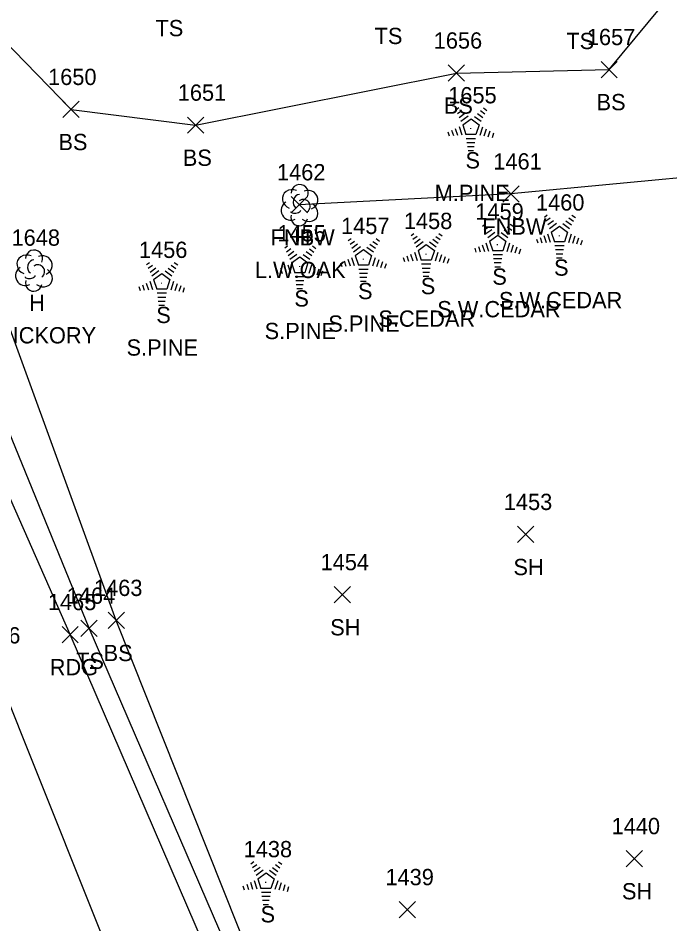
# Model space of a CAD drawing. Extents: x 1472233 to 1475777, y 540726 to 543442.
# Drawn here: x 1475192.5 to 1475272.5, y 542926.2 to 543037.4 of the extents above; entities that cross this region are included whole.
import ezdxf

# ---------------------------------------------------------------- set-up
doc = ezdxf.new("R2010")
doc.units = 0
for name, color, linetype in [('L_A', 7, 'Continuous'), ('L_C', 7, 'Continuous'), ('L_I', 7, 'Continuous'), ('L_TIC', 7, 'Continuous'), ('LELB', 7, 'Continuous'), ('LFNC', 7, 'Continuous'), ('LTC', 7, 'Continuous'), ('LTD', 7, 'Continuous'), ('P_A', 7, 'Continuous'), ('P_I', 7, 'Continuous'), ('P_TIC', 7, 'Continuous'), ('PEU', 7, 'Continuous'), ('PRC', 7, 'Continuous')]:
    doc.layers.add(name, color=color, linetype=linetype)

msp = doc.modelspace()

# ---------------------------------------------------------------- linework, layer by layer
at = {"layer": 'L_TIC'}
for points in [[(1475245.33, 543029.69), (1475247.33, 543031.69)], [(1475247.33, 543029.69), (1475245.33, 543031.69)], [(1475264.09, 543030.12), (1475266.09, 543032.12)], [(1475266.09, 543030.12), (1475264.09, 543032.12)], [(1475198, 543025.22), (1475200, 543027.22)], [(1475200, 543025.22), (1475198, 543027.22)], [(1475213.28, 543023.29), (1475215.28, 543025.29)], [(1475215.28, 543023.29), (1475213.28, 543025.29)], [(1475252.03, 543014.84), (1475254.03, 543016.84)], [(1475254.03, 543014.84), (1475252.03, 543016.84)], [(1475226.03, 543013.51), (1475228.03, 543015.51)], [(1475228.03, 543013.51), (1475226.03, 543015.51)], [(1475253.84, 542973.02), (1475255.84, 542975.02)], [(1475255.84, 542973.02), (1475253.84, 542975.02)], [(1475231.33, 542965.62), (1475233.33, 542967.62)], [(1475233.33, 542965.62), (1475231.33, 542967.62)], [(1475200.2, 542961.5), (1475202.2, 542963.5)], [(1475202.2, 542961.5), (1475200.2, 542963.5)], [(1475203.55, 542962.46), (1475205.55, 542964.46)], [(1475205.55, 542962.46), (1475203.55, 542964.46)], [(1475267.17, 542933.2), (1475269.17, 542935.2)], [(1475269.17, 542933.2), (1475267.17, 542935.2)], [(1475239.31, 542926.94), (1475241.31, 542928.94)], [(1475241.31, 542926.94), (1475239.31, 542928.94)]]:
    msp.add_lwpolyline(points, dxfattribs=at)
at = {"layer": 'LELB'}
for points in [[(1475357.79, 542598.07), (1475337.62, 542645.37), (1475320.89, 542687.95), (1475305.38, 542735.27), (1475286.48, 542775.3), (1475263.86, 542825.53), (1475247.78, 542864.98), (1475221.45, 542921), (1475204.55, 542963.46), (1475185.95, 543014.43), (1475167.08, 543062.79), (1475146.02, 543122.64), (1475125.78, 543159.9), (1475115.12, 543181.67), (1475104, 543206.85), (1475117.79, 543217.06), (1475138.26, 543230.93), (1475159.43, 543247.18), (1475205.28, 543252.38), (1475241.74, 543258.24), (1475252.93, 543261.2)], [(1475190.59, 543034.86), (1475199, 543026.22), (1475214.28, 543024.29), (1475246.33, 543030.69), (1475265.09, 543031.12), (1475276.06, 543044.38)], [(1475354.38, 542596.74), (1475334.54, 542644.47), (1475317.01, 542686.18), (1475299.22, 542732.65), (1475282.59, 542773.23), (1475260.68, 542824.75), (1475243.72, 542863.81), (1475219.58, 542919.95), (1475201.2, 542962.5), (1475181, 543011.96)]]:
    msp.add_lwpolyline(points, dxfattribs=at)
at = {"layer": 'LFNC'}
msp.add_lwpolyline([(1475564.88, 543039.09), (1475520.89, 543035.96), (1475461.92, 543032.15), (1475418.29, 543029.13), (1475378.45, 543026.83), (1475343.94, 543023.57), (1475336.52, 543023.98), (1475301.5, 543020.23), (1475278.98, 543018.33), (1475253.03, 543015.84), (1475227.03, 543014.51)], dxfattribs=at)
at = {"layer": 'LTC'}
for p, q in [((1475246.25, 543026.18), (1475246.61, 543026.44)), ((1475246.46, 543025.71), (1475246.99, 543026.1)), ((1475246.67, 543025.25), (1475247.37, 543025.76)), ((1475249.28, 543026.07), (1475249.83, 543025.67)), ((1475249.65, 543026.42), (1475250.07, 543026.11)), ((1475246.88, 543024.78), (1475247.76, 543025.42)), ((1475247.1, 543024.33), (1475248.12, 543025.06)), ((1475248.12, 543025.06), (1475249.11, 543024.34)), ((1475248.54, 543025.37), (1475249.35, 543024.78)), ((1475248.91, 543025.72), (1475249.59, 543025.23)), ((1475245.74, 543023.67), (1475245.95, 543023.02)), ((1475246.19, 543023.89), (1475246.47, 543023.05)), ((1475246.65, 543024.11), (1475246.98, 543023.09)), ((1475247.1, 543024.33), (1475247.49, 543023.13)), ((1475249.11, 543024.34), (1475248.72, 543023.13)), ((1475249.55, 543024.06), (1475249.21, 543023.02)), ((1475250, 543023.81), (1475249.71, 543022.93)), ((1475250.44, 543023.56), (1475250.2, 543022.83)), ((1475245.28, 543023.46), (1475245.44, 543022.99)), ((1475248.72, 543023.13), (1475247.49, 543023.13)), ((1475248.68, 543022.63), (1475247.54, 543022.63)), ((1475250.88, 543023.31), (1475250.7, 543022.74)), ((1475248.6, 543022.13), (1475247.61, 543022.13)), ((1475248.52, 543021.63), (1475247.68, 543021.63)), ((1475248.43, 543021.13), (1475247.76, 543021.13)), ((1475257.13, 543013), (1475257.48, 543013.26)), ((1475257.33, 543012.54), (1475257.86, 543012.92)), ((1475257.54, 543012.07), (1475258.25, 543012.58)), ((1475259.78, 543012.55), (1475260.46, 543012.05)), ((1475260.15, 543012.9), (1475260.7, 543012.5)), ((1475260.52, 543013.24), (1475260.94, 543012.94)), ((1475249.54, 543011.9), (1475249.9, 543012.16)), ((1475249.75, 543011.44), (1475250.28, 543011.82)), ((1475249.96, 543010.97), (1475250.67, 543011.48)), ((1475252.2, 543011.45), (1475252.88, 543010.95)), ((1475252.57, 543011.79), (1475253.12, 543011.39)), ((1475252.94, 543012.14), (1475253.36, 543011.84)), ((1475257.75, 543011.61), (1475258.63, 543012.25)), ((1475257.98, 543011.15), (1475258.99, 543011.89)), ((1475258.99, 543011.89), (1475259.99, 543011.16)), ((1475259.41, 543012.2), (1475260.22, 543011.61)), ((1475233.05, 543010.13), (1475233.41, 543010.38)), ((1475236.45, 543010.37), (1475236.87, 543010.06)), ((1475240.76, 543010.74), (1475241.11, 543011)), ((1475240.97, 543010.28), (1475241.5, 543010.66)), ((1475241.18, 543009.81), (1475241.88, 543010.32)), ((1475243.41, 543010.29), (1475244.09, 543009.79)), ((1475243.78, 543010.63), (1475244.33, 543010.23)), ((1475244.16, 543010.98), (1475244.57, 543010.68)), ((1475250.17, 543010.5), (1475251.05, 543011.14)), ((1475250.4, 543010.05), (1475251.41, 543010.78)), ((1475251.41, 543010.78), (1475252.41, 543010.06)), ((1475251.83, 543011.1), (1475252.64, 543010.51)), ((1475256.16, 543010.28), (1475256.31, 543009.82)), ((1475256.61, 543010.5), (1475256.82, 543009.85)), ((1475257.07, 543010.72), (1475257.34, 543009.88)), ((1475257.52, 543010.93), (1475257.85, 543009.91)), ((1475257.98, 543011.15), (1475258.37, 543009.96)), ((1475259.99, 543011.16), (1475259.6, 543009.96)), ((1475260.42, 543010.89), (1475260.09, 543009.85)), ((1475260.87, 543010.64), (1475260.58, 543009.76)), ((1475261.31, 543010.39), (1475261.08, 543009.66)), ((1475225.23, 543009.22), (1475225.58, 543009.48)), ((1475225.44, 543008.75), (1475225.97, 543009.14)), ((1475228.26, 543009.11), (1475228.81, 543008.71)), ((1475228.63, 543009.46), (1475229.05, 543009.15)), ((1475233.26, 543009.66), (1475233.79, 543010.04)), ((1475233.47, 543009.19), (1475234.17, 543009.71)), ((1475233.68, 543008.73), (1475234.56, 543009.37)), ((1475235.34, 543009.32), (1475236.15, 543008.73)), ((1475235.71, 543009.67), (1475236.39, 543009.18)), ((1475236.08, 543010.02), (1475236.63, 543009.62)), ((1475241.39, 543009.34), (1475242.26, 543009.98)), ((1475241.61, 543008.89), (1475242.62, 543009.62)), ((1475242.62, 543009.62), (1475243.62, 543008.9)), ((1475243.04, 543009.94), (1475243.85, 543009.35)), ((1475248.58, 543009.18), (1475248.73, 543008.71)), ((1475249.03, 543009.4), (1475249.24, 543008.75)), ((1475249.49, 543009.61), (1475249.76, 543008.78)), ((1475249.94, 543009.83), (1475250.27, 543008.81)), ((1475250.4, 543010.05), (1475250.78, 543008.86)), ((1475252.41, 543010.06), (1475252.02, 543008.86)), ((1475252.84, 543009.79), (1475252.51, 543008.75)), ((1475253.29, 543009.54), (1475253, 543008.65)), ((1475253.73, 543009.29), (1475253.5, 543008.56)), ((1475254.18, 543009.04), (1475253.99, 543008.46)), ((1475259.6, 543009.96), (1475258.37, 543009.96)), ((1475259.56, 543009.46), (1475258.41, 543009.46)), ((1475261.76, 543010.14), (1475261.57, 543009.57)), ((1475225.65, 543008.29), (1475226.35, 543008.8)), ((1475225.86, 543007.82), (1475226.74, 543008.46)), ((1475226.08, 543007.37), (1475227.09, 543008.1)), ((1475227.09, 543008.1), (1475228.09, 543007.38)), ((1475227.51, 543008.41), (1475228.32, 543007.82)), ((1475227.89, 543008.76), (1475228.56, 543008.27)), ((1475233.45, 543008.05), (1475233.78, 543007.04)), ((1475233.9, 543008.27), (1475234.92, 543009.01)), ((1475233.9, 543008.27), (1475234.29, 543007.08)), ((1475234.92, 543009.01), (1475235.91, 543008.28)), ((1475235.91, 543008.28), (1475235.52, 543007.08)), ((1475236.35, 543008.01), (1475236.01, 543006.97)), ((1475239.79, 543008.02), (1475239.94, 543007.55)), ((1475240.25, 543008.24), (1475240.46, 543007.59)), ((1475240.7, 543008.45), (1475240.97, 543007.62)), ((1475241.16, 543008.67), (1475241.49, 543007.65)), ((1475241.61, 543008.89), (1475242, 543007.7)), ((1475243.62, 543008.9), (1475243.23, 543007.7)), ((1475244.06, 543008.63), (1475243.72, 543007.59)), ((1475244.5, 543008.38), (1475244.21, 543007.49)), ((1475244.95, 543008.13), (1475244.71, 543007.4)), ((1475252.02, 543008.86), (1475250.78, 543008.86)), ((1475251.98, 543008.36), (1475250.83, 543008.36)), ((1475259.47, 543008.96), (1475258.49, 543008.96)), ((1475259.39, 543008.46), (1475258.56, 543008.46)), ((1475259.31, 543007.96), (1475258.63, 543007.96)), ((1475208.27, 543007.19), (1475208.63, 543007.44)), ((1475208.48, 543006.72), (1475209.01, 543007.1)), ((1475211.3, 543007.08), (1475211.85, 543006.68)), ((1475211.67, 543007.43), (1475212.09, 543007.12)), ((1475225.17, 543006.93), (1475225.44, 543006.09)), ((1475225.63, 543007.15), (1475225.96, 543006.13)), ((1475226.08, 543007.37), (1475226.47, 543006.17)), ((1475228.09, 543007.38), (1475227.7, 543006.17)), ((1475228.53, 543007.1), (1475228.19, 543006.06)), ((1475228.97, 543006.85), (1475228.69, 543005.97)), ((1475232.08, 543007.4), (1475232.24, 543006.94)), ((1475232.54, 543007.62), (1475232.75, 543006.97)), ((1475232.99, 543007.84), (1475233.27, 543007)), ((1475235.52, 543007.08), (1475234.29, 543007.08)), ((1475236.8, 543007.76), (1475236.51, 543006.88)), ((1475237.24, 543007.51), (1475237, 543006.78)), ((1475237.68, 543007.26), (1475237.5, 543006.69)), ((1475243.23, 543007.7), (1475242, 543007.7)), ((1475243.19, 543007.2), (1475242.05, 543007.2)), ((1475245.39, 543007.88), (1475245.2, 543007.3)), ((1475251.89, 543007.86), (1475250.9, 543007.86)), ((1475251.81, 543007.36), (1475250.98, 543007.36)), ((1475251.73, 543006.86), (1475251.05, 543006.86)), ((1475208.69, 543006.25), (1475209.39, 543006.77)), ((1475208.9, 543005.79), (1475209.78, 543006.43)), ((1475209.12, 543005.33), (1475210.14, 543006.07)), ((1475210.14, 543006.07), (1475211.13, 543005.34)), ((1475210.56, 543006.38), (1475211.37, 543005.79)), ((1475210.93, 543006.73), (1475211.61, 543006.24)), ((1475224.26, 543006.5), (1475224.41, 543006.03)), ((1475224.72, 543006.71), (1475224.93, 543006.06)), ((1475227.7, 543006.17), (1475226.47, 543006.17)), ((1475229.42, 543006.6), (1475229.18, 543005.87)), ((1475229.86, 543006.35), (1475229.68, 543005.78)), ((1475235.48, 543006.58), (1475234.34, 543006.58)), ((1475235.4, 543006.08), (1475234.41, 543006.08)), ((1475243.11, 543006.7), (1475242.12, 543006.7)), ((1475243.02, 543006.2), (1475242.19, 543006.2)), ((1475207.76, 543004.68), (1475207.97, 543004.03)), ((1475208.21, 543004.9), (1475208.49, 543004.06)), ((1475208.67, 543005.11), (1475209, 543004.09)), ((1475209.12, 543005.33), (1475209.51, 543004.14)), ((1475211.13, 543005.34), (1475210.74, 543004.14)), ((1475211.57, 543005.07), (1475211.23, 543004.03)), ((1475212.02, 543004.82), (1475211.73, 543003.94)), ((1475227.66, 543005.67), (1475226.52, 543005.67)), ((1475227.58, 543005.17), (1475226.59, 543005.17)), ((1475227.49, 543004.67), (1475226.66, 543004.67)), ((1475235.32, 543005.58), (1475234.48, 543005.58)), ((1475235.23, 543005.08), (1475234.56, 543005.08)), ((1475242.94, 543005.7), (1475242.26, 543005.7)), ((1475207.3, 543004.46), (1475207.46, 543004)), ((1475210.74, 543004.14), (1475209.51, 543004.14)), ((1475210.7, 543003.64), (1475209.56, 543003.64)), ((1475212.46, 543004.57), (1475212.22, 543003.84)), ((1475212.9, 543004.32), (1475212.72, 543003.75)), ((1475227.41, 543004.17), (1475226.74, 543004.17)), ((1475210.62, 543003.14), (1475209.63, 543003.14)), ((1475210.54, 543002.64), (1475209.7, 543002.64)), ((1475210.45, 543002.14), (1475209.78, 543002.14)), ((1475221.08, 542933.58), (1475221.43, 542933.84)), ((1475221.29, 542933.12), (1475221.82, 542933.5)), ((1475224.1, 542933.47), (1475224.65, 542933.08)), ((1475224.48, 542933.82), (1475224.89, 542933.52)), ((1475221.5, 542932.65), (1475222.2, 542933.16)), ((1475221.71, 542932.19), (1475222.58, 542932.82)), ((1475221.93, 542931.73), (1475222.94, 542932.47)), ((1475222.94, 542932.47), (1475223.94, 542931.74)), ((1475223.36, 542932.78), (1475224.17, 542932.19)), ((1475223.73, 542933.13), (1475224.41, 542932.63)), ((1475221.02, 542931.3), (1475221.29, 542930.46)), ((1475221.48, 542931.51), (1475221.81, 542930.49)), ((1475221.93, 542931.73), (1475222.32, 542930.54)), ((1475223.94, 542931.74), (1475223.55, 542930.54)), ((1475224.38, 542931.47), (1475224.04, 542930.43)), ((1475224.82, 542931.22), (1475224.53, 542930.33)), ((1475220.11, 542930.86), (1475220.26, 542930.39)), ((1475220.57, 542931.08), (1475220.78, 542930.43)), ((1475223.55, 542930.54), (1475222.32, 542930.54)), ((1475225.27, 542930.97), (1475225.03, 542930.24)), ((1475225.71, 542930.72), (1475225.52, 542930.14)), ((1475223.51, 542930.04), (1475222.37, 542930.04)), ((1475223.43, 542929.54), (1475222.44, 542929.54)), ((1475223.34, 542929.04), (1475222.51, 542929.04)), ((1475223.26, 542928.54), (1475222.58, 542928.54))]:
    msp.add_line(p, q, dxfattribs=at)
at = {"layer": 'LTD'}
for p, q in [((1475227.03, 543014.51), (1475227.03, 543014.51)), ((1475227.03, 543014.51), (1475227.03, 543014.51)), ((1475194.42, 543006.48), (1475194.42, 543006.48)), ((1475194.42, 543006.48), (1475194.42, 543006.48))]:
    msp.add_line(p, q, dxfattribs=at)
for centre in [(1475227.08, 543015.94), (1475194.46, 543007.91)]:
    msp.add_arc(centre, 1.05, 335.5272, 180.9563, dxfattribs=at)
for centre, major_axis, ratio, start_param, end_param in [((1475226.24, 543015.17), (1.21, -0.51), 0.895232, 1.570796, 4.712389), ((1475226.83, 543014.97), (-0.208, -0.792), 0.645439, 3.141593, 6.283185), ((1475228.08, 543015.09), (-1.14, -0.48), 0.949671, 1.570796, 4.712389), ((1475225.95, 543013.8), (0.58, -1.04), 0.959034, 3.141593, 6.283185), ((1475227.53, 543014.34), (-0.5, 0.667), 0.989748, 3.141593, 6.283185), ((1475226.58, 543013.76), (-0.625, -0.083), 0.423636, 0, 3.141593), ((1475228.03, 543013.67), (-1.09, 0.79), 0.841452, 1.570796, 4.712389), ((1475227.03, 543013.01), (0.26, 1.06), 0.942809, 1.570796, 4.712389), ((1475193.63, 543007.14), (1.21, -0.51), 0.895232, 1.570796, 4.712389), ((1475195.46, 543007.06), (-1.14, -0.48), 0.949671, 1.570796, 4.712389), ((1475193.33, 543005.77), (0.58, -1.04), 0.959034, 3.141593, 6.283185), ((1475194.21, 543006.94), (-0.208, -0.792), 0.645439, 3.141593, 6.283185), ((1475194.92, 543006.31), (-0.5, 0.667), 0.989748, 3.141593, 6.283185), ((1475193.96, 543005.73), (-0.625, -0.083), 0.423636, 0, 3.141593), ((1475195.42, 543005.64), (-1.09, 0.79), 0.841452, 1.570796, 4.712389), ((1475194.42, 543004.98), (0.26, 1.06), 0.942809, 1.570796, 4.712389)]:
    msp.add_ellipse(centre, major_axis=major_axis, ratio=ratio, start_param=start_param, end_param=end_param, dxfattribs=at)
at = {"layer": 'P_TIC'}
for points in [[(1475197.88, 542960.72), (1475199.88, 542962.72)], [(1475199.88, 542960.72), (1475197.88, 542962.72)]]:
    msp.add_lwpolyline(points, dxfattribs=at)
at = {"layer": 'PEU'}
msp.add_lwpolyline([(1475500.74, 542247.44), (1475483.72, 542285.1), (1475468.33, 542320.31), (1475452.99, 542356.73), (1475435.12, 542399.51), (1475417.65, 542439.86), (1475393.18, 542498.17), (1475371.46, 542549.57), (1475352.22, 542595.99), (1475331.5, 542643.66), (1475314.88, 542685.29), (1475295.94, 542731.34), (1475280.16, 542772.22), (1475258.36, 542823.21), (1475241.93, 542862.67), (1475217.41, 542918.69), (1475198.88, 542961.72), (1475177.58, 543009.96), (1475156.54, 543059.07), (1475132.79, 543115.63), (1475115.44, 543155.27)], dxfattribs=at)
at = {"layer": 'PRC'}
msp.add_lwpolyline([(1475340.99, 542592.55), (1475321.95, 542640.5), (1475304.24, 542682.02), (1475285.94, 542727.1), (1475264.52, 542778.11), (1475248.03, 542818.3), (1475231.01, 542858.29), (1475206.98, 542914.26), (1475189.62, 542957.63), (1475167.76, 543005.52), (1475147.33, 543055.02), (1475123.61, 543111.78), (1475106.14, 543150.71), (1475094.93, 543179.64), (1475085.95, 543198.87), (1475073.06, 543228.65), (1475063.84, 543250.07), (1475052.92, 543275.83), (1475038.81, 543308.89), (1475018.14, 543355.82)], dxfattribs=at)

# ---------------------------------------------------------------- texts
at = {"layer": 'L_A'}
for s, p in [('TS', (1475209.36, 543035.21)), ('TS', (1475236.28, 543034.25)), ('TS', (1475259.83, 543033.63)), ('BS', (1475263.54, 543026.12)), ('BS', (1475244.78, 543025.69)), ('BS', (1475197.44, 543021.22)), ('BS', (1475212.72, 543019.29)), ('S', (1475247.44, 543018.97)), ('FNBW', (1475249.51, 543010.84)), ('FNBW', (1475223.51, 543009.51)), ('H', (1475226.47, 543009.51)), ('S', (1475258.32, 543005.8)), ('S', (1475250.74, 543004.69)), ('S', (1475234.24, 543002.92)), ('S', (1475241.95, 543003.53)), ('H', (1475193.85, 543001.48)), ('S', (1475226.42, 543002.01)), ('S', (1475209.46, 542999.98)), ('SH', (1475253.33, 542969.02)), ('SH', (1475230.82, 542961.62)), ('BS', (1475202.99, 542958.46)), ('TS', (1475199.61, 542957.5)), ('SH', (1475266.66, 542929.2)), ('S', (1475222.27, 542926.37))]:
    msp.add_text(s, height=2, dxfattribs=at).set_placement(p)
at = {"layer": 'L_C'}
for s, p in [('M.PINE', (1475243.66, 543014.97)), ('L.W.OAK', (1475221.57, 543005.51)), ('S.W.CEDAR', (1475251.55, 543001.8)), ('S.W.CEDAR', (1475243.97, 543000.69)), ('S.CEDAR', (1475236.74, 542999.53)), ('S.PINE', (1475230.59, 542998.92)), ('S.HICKORY', (1475187.36, 542997.48)), ('S.PINE', (1475222.77, 542998.01)), ('S.PINE', (1475205.81, 542995.98))]:
    msp.add_text(s, height=2, dxfattribs=at).set_placement(p)
at = {"layer": 'L_I'}
for s, p in [('1657', (1475262.35, 543034.12)), ('1656', (1475243.54, 543033.69)), ('1650', (1475196.17, 543029.22)), ('1651', (1475212.1, 543027.29)), ('1655', (1475245.32, 543026.97)), ('1461', (1475250.86, 543018.84)), ('1462', (1475224.29, 543017.51)), ('1462', (1475224.29, 543017.51)), ('1460', (1475256.1, 543013.8)), ('1459', (1475248.65, 543012.69)), ('1458', (1475239.87, 543011.53)), ('1457', (1475232.16, 543010.92)), ('1648', (1475191.68, 543009.48)), ('1455', (1475224.34, 543010.01)), ('1456', (1475207.33, 543007.98)), ('1453', (1475252.15, 542977.02)), ('1454', (1475229.64, 542969.62)), ('1463', (1475201.81, 542966.46)), ('1464', (1475198.46, 542965.5)), ('1440', (1475265.39, 542937.2)), ('1438', (1475220.19, 542934.37)), ('1439', (1475237.61, 542930.94))]:
    msp.add_text(s, height=2, dxfattribs=at).set_placement(p)
at = {"layer": 'LTC'}
for p in [(1475248, 543024.07), (1475258.87, 543010.9), (1475251.29, 543009.8), (1475242.5, 543008.64), (1475226.98, 543007.11), (1475234.8, 543008.02), (1475210.02, 543005.08), (1475222.82, 542931.48)]:
    msp.add_text('.', height=1.04, rotation=270, dxfattribs=at).set_placement(p)
at = {"layer": 'P_A'}
msp.add_text('RDG', height=2, dxfattribs=at).set_placement((1475196.37, 542956.72))
at = {"layer": 'P_I'}
for s, p in [('1465', (1475196.14, 542964.72)), ('1466', (1475186.82, 542960.63))]:
    msp.add_text(s, height=2, dxfattribs=at).set_placement(p)

doc.saveas('drawing.dxf')
